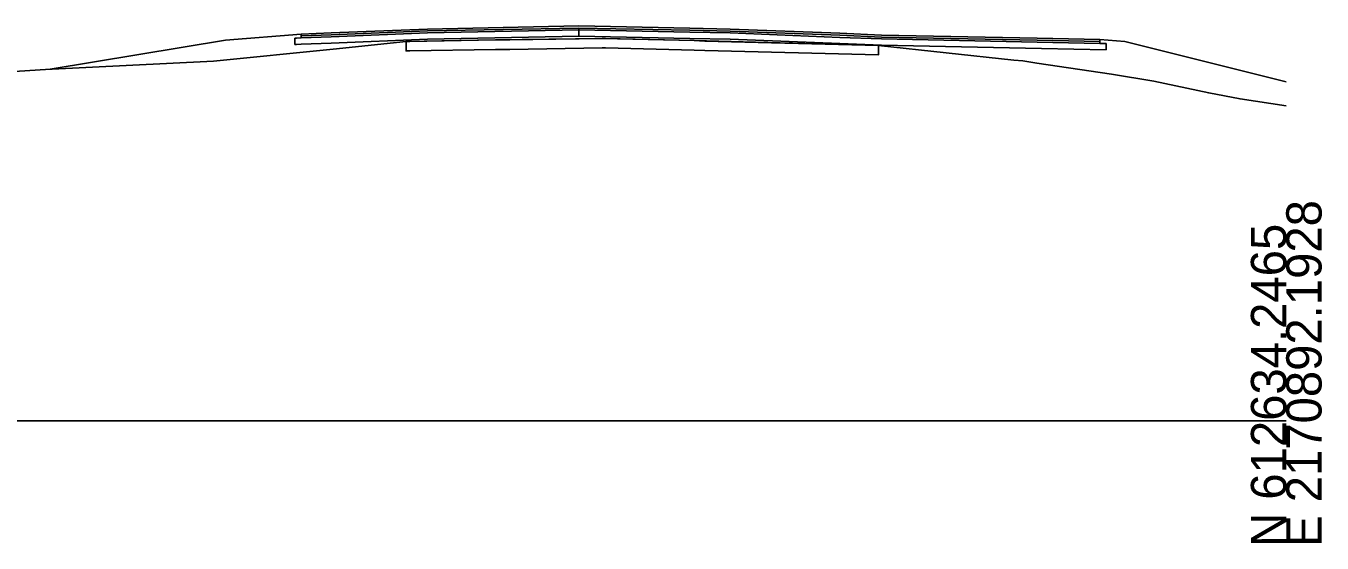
# Model space of a CAD drawing. Extents: x -26 to 1303, y -3010 to 12038.
# Drawn here: x 200.1 to 302.8, y 7990.3 to 8031.3 of the extents above; entities that cross this region are included whole.
import ezdxf

# ---------------------------------------------------------------- set-up
doc = ezdxf.new("R2010")
doc.units = 0
for name, color, linetype in [('RD_GPK_XS_Cell', 7, 'Continuous'), ('RD_XS_Base', 7, 'Continuous'), ('RD_XS_ExGround', 7, 'Continuous'), ('RD_XS_ExPaveRet', 7, 'Continuous'), ('RD_XS_Greenside', 7, 'Continuous'), ('RD_XS_Pave', 7, 'Continuous'), ('RD_XS_PaveOvlay_CP', 7, 'Continuous'), ('RD_XS_TieSlope', 7, 'Continuous')]:
    doc.layers.add(name, color=color, linetype=linetype)

msp = doc.modelspace()

# ---------------------------------------------------------------- linework, layer by layer
at = {"layer": 'RD_GPK_XS_Cell'}
msp.add_line((150, 8000), (300, 8000), dxfattribs=at)
at = {"layer": 'RD_XS_Base'}
for p, q in [((231.9, 8030.73), (224.26, 8030.42)), ((243.9, 8030.97), (231.9, 8030.73)), ((243.9, 8031.01), (243.9, 8031.12)), ((243.9, 8031.12), (243.9, 8030.64)), ((243.9, 8030.97), (243.9, 8031.01)), ((243.9, 8030.97), (243.9, 8030.97)), ((252.71, 8030.79), (243.9, 8030.97)), ((243.9, 8030.97), (243.9, 8030.97)), ((243.9, 8030.6), (243.9, 8030.97)), ((243.9, 8030.64), (243.9, 8030.47)), ((243.9, 8030.47), (243.9, 8030.6)), ((255.9, 8030.73), (252.71, 8030.79)), ((264.6, 8030.38), (255.9, 8030.73)), ((221.52, 8030.31), (221.4, 8030.31)), ((221.4, 8030.31), (221.4, 8029.92)), ((221.4, 8029.92), (221.4, 8029.81)), ((221.4, 8029.81), (221.52, 8029.81)), ((221.9, 8030.33), (221.52, 8030.31)), ((221.52, 8029.81), (221.9, 8029.83)), ((224.26, 8030.42), (221.9, 8030.33)), ((221.9, 8029.83), (224.26, 8029.92)), ((224.26, 8029.92), (231.9, 8030.23)), ((231.9, 8030.23), (243.9, 8030.47)), ((243.9, 8030.47), (252.71, 8030.29)), ((252.71, 8030.29), (255.9, 8030.23)), ((255.9, 8030.23), (264.6, 8029.88)), ((267.9, 8030.25), (264.6, 8030.38)), ((264.6, 8029.88), (267.9, 8029.75)), ((280.25, 8030), (267.9, 8030.25)), ((267.9, 8029.75), (280.6, 8029.49)), ((285.21, 8029.9), (280.25, 8030)), ((285.56, 8029.89), (285.21, 8029.9)), ((285.71, 8029.89), (285.56, 8029.89)), ((285.71, 8029.53), (285.71, 8029.89)), ((280.6, 8029.49), (285.71, 8029.39)), ((285.71, 8029.39), (285.71, 8029.53))]:
    msp.add_line(p, q, dxfattribs=at)
at = {"layer": 'RD_XS_ExGround'}
msp.add_lwpolyline([(198.73, 8027.66), (201.61, 8027.83), (214.93, 8028.48), (224.42, 8029.45), (230.21, 8030.06), (237.3, 8030.17), (245.77, 8030.3), (253.05, 8030.12), (267.66, 8029.74), (278.39, 8028.58), (279.11, 8028.51), (280.23, 8028.33), (286.15, 8027.47), (289.49, 8026.92), (293.86, 8025.98), (296.34, 8025.5), (300, 8024.96)], dxfattribs=at)
at = {"layer": 'RD_XS_ExPaveRet'}
for p, q in [((245.77, 8030.3), (238.44, 8030.18)), ((253.91, 8030.09), (253.05, 8030.12))]:
    msp.add_line(p, q, dxfattribs=at)
for points in [[(267.66, 8029.74), (253.91, 8030.09), (253.05, 8030.12), (246.02, 8030.29), (245.77, 8030.3), (238.44, 8030.18), (237.3, 8030.17), (230.51, 8030.06), (230.21, 8030.06), (230.21, 8029.97), (230.21, 8029.31), (230.51, 8029.31), (237.3, 8029.42), (238.44, 8029.43), (245.77, 8029.55), (246.02, 8029.54), (253.05, 8029.37), (253.91, 8029.34), (267.66, 8028.99), (267.66, 8028.99), (267.66, 8028.99), (267.66, 8029), (267.66, 8029.74), (267.66, 8029.74), (267.66, 8029.74)], [(238.44, 8030.18), (237.3, 8030.17), (230.51, 8030.06), (230.21, 8030.06)], [(230.21, 8030.06), (230.21, 8029.97), (230.21, 8029.31), (230.51, 8029.31), (237.3, 8029.42), (238.44, 8029.43), (245.77, 8029.55), (246.02, 8029.54), (253.05, 8029.37), (253.91, 8029.34), (267.66, 8028.99), (267.66, 8029), (267.66, 8029.74), (253.91, 8030.09)], [(253.05, 8030.12), (246.02, 8030.29), (245.77, 8030.3)]]:
    msp.add_lwpolyline(points, dxfattribs=at)
at = {"layer": 'RD_XS_Greenside'}
for p, q in [((215.9, 8030.16), (202, 8027.85)), ((287.21, 8030.06), (300, 8026.86))]:
    msp.add_line(p, q, dxfattribs=at)
at = {"layer": 'RD_XS_Pave'}
for p, q in [((224.26, 8030.74), (221.9, 8030.64)), ((221.9, 8030.64), (221.9, 8030.52)), ((231.9, 8031.04), (224.26, 8030.74)), ((231.9, 8030.89), (224.26, 8030.58)), ((224.26, 8030.58), (231.9, 8030.89)), ((224.26, 8030.42), (231.9, 8030.73)), ((243.9, 8031.28), (231.9, 8031.04)), ((243.9, 8031.12), (231.9, 8030.89)), ((231.9, 8030.89), (243.9, 8031.12)), ((231.9, 8030.73), (243.9, 8030.97)), ((252.71, 8031.11), (243.9, 8031.28)), ((243.9, 8031.01), (243.9, 8031.12)), ((243.9, 8031.12), (252.71, 8030.95)), ((252.71, 8030.95), (243.9, 8031.12)), ((243.9, 8031.12), (243.9, 8031.12)), ((243.9, 8031.12), (243.9, 8031.12)), ((243.9, 8031.12), (243.9, 8031.01)), ((243.9, 8030.97), (243.9, 8031.01)), ((243.9, 8031.01), (243.9, 8030.97)), ((243.9, 8030.97), (243.9, 8030.97)), ((243.9, 8030.97), (243.9, 8030.97)), ((243.9, 8030.97), (252.71, 8030.79)), ((255.9, 8031.04), (252.71, 8031.11)), ((252.71, 8030.95), (255.9, 8030.88)), ((255.9, 8030.88), (252.71, 8030.95)), ((252.71, 8030.79), (255.9, 8030.73)), ((264.6, 8030.7), (255.9, 8031.04)), ((255.9, 8030.88), (264.6, 8030.54)), ((264.6, 8030.54), (255.9, 8030.88)), ((255.9, 8030.73), (264.6, 8030.38)), ((267.9, 8030.56), (264.6, 8030.7)), ((224.26, 8030.58), (221.9, 8030.49)), ((221.9, 8030.49), (224.26, 8030.58)), ((221.9, 8030.52), (221.9, 8030.49)), ((221.9, 8030.49), (221.9, 8030.36)), ((221.9, 8030.33), (224.26, 8030.42)), ((221.9, 8030.36), (221.9, 8030.33)), ((264.6, 8030.54), (267.9, 8030.4)), ((267.9, 8030.4), (264.6, 8030.54)), ((264.6, 8030.38), (267.9, 8030.25)), ((280.25, 8030.32), (267.9, 8030.56)), ((267.9, 8030.4), (280.25, 8030.16)), ((280.25, 8030.16), (267.9, 8030.4)), ((267.9, 8030.25), (280.25, 8030)), ((285.21, 8030.22), (280.25, 8030.32)), ((280.25, 8030.16), (285.21, 8030.06)), ((285.21, 8030.06), (280.25, 8030.16)), ((280.25, 8030), (285.21, 8029.9)), ((285.21, 8030.1), (285.21, 8030.22)), ((285.21, 8030.06), (285.21, 8030.1)), ((285.21, 8029.94), (285.21, 8030.06)), ((285.21, 8029.9), (285.21, 8029.94))]:
    msp.add_line(p, q, dxfattribs=at)
at = {"layer": 'RD_XS_PaveOvlay_CP'}
for p, q in [((224.26, 8030.74), (221.9, 8030.64)), ((231.9, 8031.04), (224.26, 8030.74)), ((243.9, 8031.28), (231.9, 8031.04)), ((252.71, 8031.11), (243.9, 8031.28)), ((255.9, 8031.04), (252.71, 8031.11)), ((264.6, 8030.7), (255.9, 8031.04)), ((267.9, 8030.56), (264.6, 8030.7)), ((280.25, 8030.32), (267.9, 8030.56)), ((285.21, 8030.22), (280.25, 8030.32))]:
    msp.add_line(p, q, dxfattribs=at)
at = {"layer": 'RD_XS_TieSlope'}
for p, q in [((221.9, 8030.64), (215.9, 8030.16)), ((285.21, 8030.22), (287.21, 8030.06))]:
    msp.add_line(p, q, dxfattribs=at)

# ---------------------------------------------------------------- texts
at = {"layer": 'RD_GPK_XS_Cell'}
for s, p in [('E 2170892.1928', (302.8, 7990)), ('N 612634.2465', (300, 7990))]:
    msp.add_text(s, height=2.8, rotation=90, dxfattribs=at).set_placement(p)

doc.saveas('drawing.dxf')
